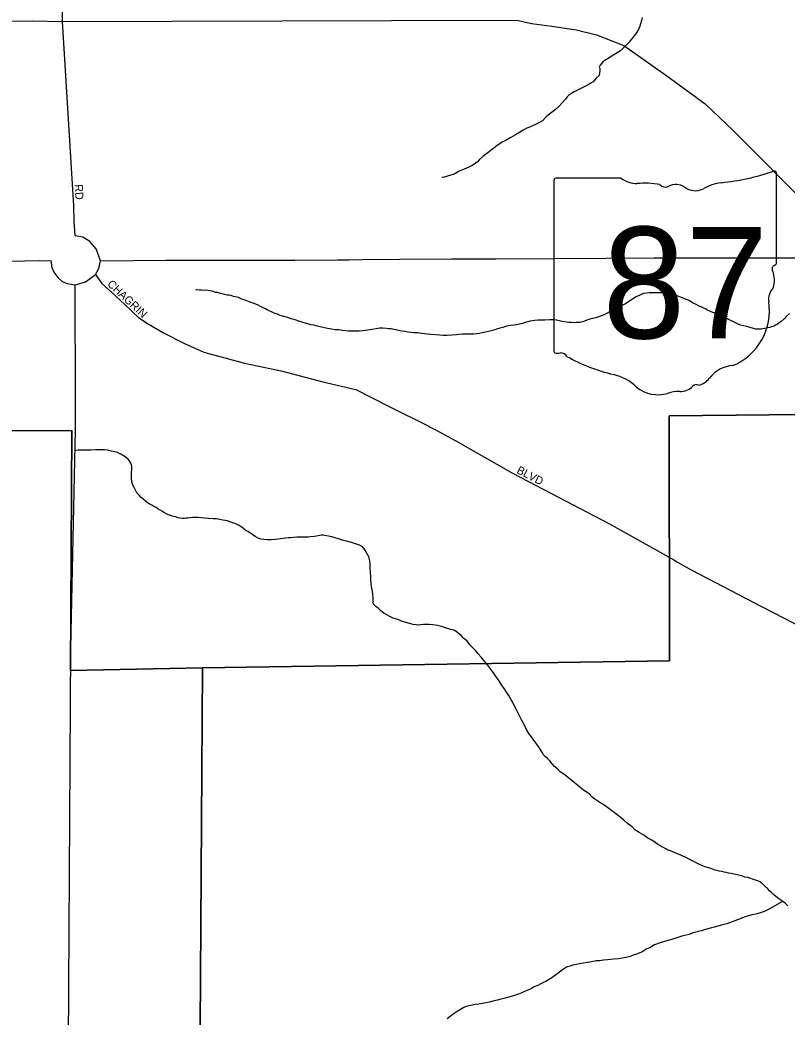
# Model space of a CAD drawing. Extents: x 2010165 to 2382125, y 1060529 to 1407316.
# Drawn here: x 2252478 to 2257274, y 1258270 to 1264498 of the extents above; entities that cross this region are included whole.
import ezdxf

# ---------------------------------------------------------------- set-up
doc = ezdxf.new("R2010")
doc.units = 0
for name, color, linetype in [('GM_X_City_Street', 7, 'Continuous'), ('GM_X_City_Street_Text', 7, 'Continuous'), ('GM_X_Corporation', 7, 'Continuous'), ('GM_X_Minor_River', 7, 'Continuous'), ('GM_X_State_Location', 7, 'Continuous'), ('GM_X_State_Route', 7, 'Continuous'), ('GM_X_State_Shield', 7, 'Continuous')]:
    doc.layers.add(name, color=color, linetype=linetype)

msp = doc.modelspace()

# ---------------------------------------------------------------- linework, layer by layer
at = {"layer": 'GM_X_City_Street'}
for points in [[(2252981.9, 1262993.5), (2252954.4, 1263068.8), (2252915.1, 1263113.3), (2252871.7, 1263140.8), (2252824, 1263149.3), (2252816.6, 1263241.5), (2252814.5, 1263336.9), (2252745.1, 1264488.8), (2252695.1, 1268900.8), (2252718.3, 1273615)], [(2251531.1, 1264483.5), (2252554.9, 1264493.2), (2252745.1, 1264488.8), (2255487.5, 1264497.5), (2255593.7, 1264494.4), (2255677.9, 1264475), (2255804.1, 1264460), (2255954.4, 1264437.1), (2256082.8, 1264406.1), (2256253.5, 1264339.3), (2256521.1, 1264148.9), (2256761.7, 1263975), (2256935.8, 1263806.7), (2257413.5, 1263329), (2257552.8, 1263195.5), (2257728.8, 1263011.8)], [(2252950.1, 1262907.7), (2252989.8, 1262852.3), (2253053.8, 1262796.2), (2253134.8, 1262720.5), (2253220.3, 1262638.7), (2253279.6, 1262600.4), (2253376.1, 1262543.2), (2253507.5, 1262477.5), (2253628.3, 1262422.4), (2253882.9, 1262353.5), (2254119.5, 1262304.6), (2254372.4, 1262237.8), (2254577.1, 1262190.4), (2254782.5, 1262084.9), (2255034.2, 1261959.9), (2255043.4, 1261955.1), (2255084.1, 1261933.4)], [(2252824.9, 1262105.5), (2252824, 1262843.1)], [(2252796.2, 1260578.1), (2252825.1, 1261939.2), (2252824.9, 1262105.5)], [(2255084.1, 1261933.4), (2255203.5, 1261870), (2255562.3, 1261664.2), (2256164.5, 1261351.4), (2256565.2, 1261125.2), (2256589, 1261111.7)], [(2256589, 1261111.7), (2256674.5, 1261063.5), (2257117.6, 1260832.8), (2257727.9, 1260518.1), (2258102.9, 1260296.5), (2258326, 1260173.6), (2259255.4, 1259676.3), (2261050.6, 1258703.7), (2263081.5, 1257610), (2264451.8, 1256854.3), (2265211.3, 1256451.4), (2265430.9, 1256332), (2265439.1, 1256325.2), (2265460.7, 1256307.4)], [(2252827.2, 1249183.9), (2252781.9, 1253975.2), (2252775.6, 1254644.8), (2252782.6, 1258102.1), (2252796.1, 1260572.6), (2252796.2, 1260578.1)]]:
    msp.add_lwpolyline(points, dxfattribs=at)
at = {"layer": 'GM_X_Corporation'}
for points in [[(2250040.6, 1277116.9), (2252658.8, 1277100.5), (2256362.7, 1277107.1), (2259430, 1277100.4), (2259426.2, 1276420), (2259450.2, 1275250.9), (2259475.6, 1273786.9), (2259487.5, 1273413.9), (2259526.2, 1271699.3), (2259568.4, 1268909.7), (2259590.5, 1267712.5), (2259648.8, 1263725.7), (2259680, 1262296.3), (2259677, 1262055.5), (2256537.2, 1262024.5), (2256539.2, 1260495.7), (2253619.5, 1260450.4), (2252795.3, 1260433.6), (2252803.5, 1261934.2), (2251887.7, 1261929.4)], [(2253581.4, 1254669.7), (2253619.5, 1260450.4), (2256539.2, 1260495.7), (2256537.2, 1262024.5), (2259677, 1262055.5), (2259680, 1262296.3), (2259801.8, 1262297.9), (2260318.8, 1262309.9), (2261218.3, 1262320.5), (2261887.9, 1262326.9), (2262567.1, 1262336.6), (2263130.2, 1262343), (2263272.2, 1262352.7), (2263448.1, 1262375.3), (2263561, 1262397.9), (2263693.3, 1262426.9), (2263869.2, 1262480.2), (2263995, 1262528.6)], [(2251887.7, 1261929.4), (2252803.5, 1261934.2), (2252795.3, 1260433.6), (2253619.5, 1260450.4), (2253581.4, 1254669.7), (2253395.5, 1254658.2), (2253392.6, 1254521.8), (2253580.2, 1254316.6), (2253581.3, 1254176.2), (2253933.7, 1253880), (2253948.5, 1253779.8), (2253580.5, 1253784.9), (2253556.7, 1251501.4), (2255819.2, 1251435.2), (2255824.5, 1249208.7), (2255582.3, 1249204.5), (2252796.4, 1249155.3), (2252116, 1249143.3)]]:
    msp.add_lwpolyline(points, dxfattribs=at)
at = {"layer": 'GM_X_Minor_River'}
for points in [[(2256368, 1264513.1), (2256364.1, 1264495), (2256352.4, 1264458.8), (2256344.5, 1264438.6), (2256330.7, 1264416.4), (2256320.8, 1264400.3), (2256308.8, 1264388.2), (2256298.9, 1264376.1), (2256287, 1264359.9), (2256263.1, 1264335.6), (2256233.3, 1264305.3), (2256191.3, 1264280.9), (2256161.4, 1264260.6), (2256135.4, 1264244.4), (2256121.5, 1264236.2), (2256113.5, 1264226.1), (2256105.6, 1264216), (2256099.7, 1264203.9), (2256103.8, 1264193.9), (2256103.9, 1264181.9), (2256098.1, 1264151.7), (2256080.2, 1264135.5), (2256062.3, 1264111.2), (2256046.3, 1264103.1), (2256030.4, 1264092.9), (2256010.4, 1264082.8), (2255984.4, 1264070.6), (2255960.4, 1264058.3), (2255942.4, 1264050.2), (2255922.5, 1264036), (2255908.5, 1264027.8), (2255898.5, 1264017.7), (2255886.6, 1264001.6), (2255866.7, 1263979.3), (2255846.9, 1263957.1), (2255827, 1263938.9), (2255781.1, 1263904.4), (2255765.1, 1263890.2), (2255745.3, 1263868), (2255717.3, 1263853.8), (2255701.3, 1263845.6), (2255687.3, 1263839.5), (2255669.3, 1263831.3), (2255647.3, 1263821.2), (2255623.3, 1263808.9), (2255601.4, 1263794.7), (2255575.4, 1263780.5), (2255547.4, 1263764.2), (2255521.4, 1263750), (2255497.5, 1263737.8), (2255461.5, 1263713.4), (2255429.6, 1263689.1), (2255397.7, 1263664.8), (2255371.8, 1263644.5), (2255351.9, 1263626.3), (2255335.9, 1263610.1), (2255320, 1263600), (2255306, 1263589.8), (2255284, 1263577.6), (2255256, 1263565.4), (2255224, 1263553.1), (2255192.1, 1263534.8), (2255152, 1263522.5), (2255132, 1263516.3), (2255122, 1263514.2), (2255120, 1263514.2), (2255119.9, 1263518.3)], [(2253614.3, 1262811), (2253600.3, 1262810.9), (2253584.2, 1262812.8), (2253578.2, 1262812.8)], [(2255545.9, 1262588.7), (2255521.8, 1262584.5), (2255497.8, 1262576.3), (2255463.7, 1262568.1), (2255439.7, 1262559.9), (2255415.7, 1262553.7), (2255389.6, 1262547.5), (2255367.6, 1262543.3), (2255349.5, 1262539.2), (2255331.5, 1262537.1), (2255313.4, 1262534.9), (2255293.3, 1262534.8), (2255269.3, 1262534.6), (2255243.2, 1262534.5), (2255207, 1262532.2), (2255178.9, 1262530), (2255148.8, 1262527.8), (2255124.8, 1262527.6), (2255102.7, 1262529.5), (2255046.4, 1262533.1), (2255026.3, 1262535), (2255008.2, 1262536.9), (2254988.1, 1262538.8), (2254968, 1262542.7), (2254941.9, 1262544.5), (2254921.8, 1262546.4), (2254903.7, 1262548.3), (2254883.6, 1262552.2), (2254863.5, 1262554), (2254845.4, 1262557.9), (2254829.3, 1262561.9), (2254815.2, 1262563.8), (2254799.1, 1262567.7), (2254783, 1262569.6), (2254769, 1262571.5), (2254746.9, 1262573.4), (2254726.8, 1262573.2), (2254704.7, 1262569.1), (2254678.7, 1262564.9), (2254652.6, 1262560.7), (2254624.5, 1262556.5), (2254598.5, 1262554.3), (2254576.4, 1262554.2), (2254558.3, 1262554), (2254544.2, 1262553.9), (2254532.2, 1262553.9), (2254516.1, 1262555.8), (2254492, 1262557.6), (2254471.9, 1262561.5), (2254449.8, 1262563.4), (2254425.7, 1262567.2), (2254401.5, 1262571.1), (2254381.4, 1262575), (2254363.3, 1262578.9), (2254347.2, 1262582.8), (2254331.1, 1262586.7), (2254315, 1262590.6), (2254296.9, 1262594.5), (2254270.7, 1262602.4), (2254248.6, 1262608.2), (2254222.4, 1262616.1), (2254198.3, 1262624), (2254174.1, 1262631.9), (2254149.9, 1262639.7), (2254127.8, 1262645.6), (2254105.7, 1262651.5), (2254087.5, 1262659.4), (2254071.4, 1262665.3), (2254059.3, 1262671.3), (2254023, 1262687.1), (2254012.9, 1262693.1), (2253994.8, 1262703), (2253982.7, 1262709), (2253968.5, 1262716.9), (2253952.4, 1262722.8), (2253936.3, 1262728.8), (2253924.2, 1262732.7), (2253912.1, 1262736.6), (2253900.1, 1262740.6), (2253879.9, 1262750.5), (2253865.8, 1262754.4), (2253853.7, 1262760.3), (2253843.6, 1262764.3), (2253833.6, 1262766.2), (2253823.5, 1262768.2), (2253813.5, 1262770.1), (2253799.3, 1262776.1), (2253785.3, 1262780), (2253773.2, 1262779.9), (2253757.1, 1262783.8), (2253743, 1262787.8), (2253724.9, 1262791.6), (2253712.8, 1262795.6), (2253702.8, 1262795.5), (2253686.7, 1262801.4), (2253676.6, 1262803.4), (2253664.6, 1262805.3), (2253652.5, 1262807.2), (2253638.4, 1262809.2), (2253626.4, 1262809.1), (2253614.3, 1262811)], [(2257288, 1262664.5), (2257270.1, 1262648.3), (2257256.1, 1262632.2), (2257236.2, 1262614), (2257214.3, 1262597.7), (2257200.3, 1262591.6), (2257190.3, 1262585.5), (2257176.3, 1262581.4), (2257164.3, 1262577.3), (2257152.3, 1262575.2), (2257134.2, 1262571.1), (2257110.2, 1262566.9), (2257088.1, 1262566.8), (2257078, 1262566.7), (2257063.9, 1262570.6), (2257021.7, 1262582.4), (2257003.6, 1262588.3), (2256985.4, 1262592.2), (2256967.3, 1262598.1), (2256951.2, 1262606.1), (2256927, 1262617.9), (2256906.8, 1262627.9), (2256886.6, 1262639.8), (2256866.5, 1262649.7), (2256846.3, 1262657.6), (2256826.2, 1262665.5), (2256810.1, 1262671.4), (2256796, 1262677.4), (2256785.9, 1262681.3), (2256775.8, 1262685.3), (2256765.7, 1262691.2), (2256753.6, 1262697.2), (2256737.5, 1262705.1), (2256723.4, 1262711), (2256705.2, 1262721), (2256687.1, 1262728.9), (2256668.9, 1262740.8), (2256650.7, 1262750.7), (2256632.6, 1262756.6), (2256618.5, 1262762.6), (2256608.4, 1262766.5), (2256596.3, 1262770.5), (2256586.3, 1262774.4), (2256570.2, 1262778.3), (2256556.1, 1262782.3), (2256544, 1262786.2), (2256529.9, 1262788.1), (2256519.9, 1262792.1), (2256507.8, 1262792), (2256493.7, 1262793.9), (2256471.7, 1262793.8), (2256451.6, 1262793.6), (2256431.5, 1262793.5), (2256411.4, 1262793.4), (2256395.4, 1262791.2), (2256373.3, 1262789.1), (2256353.3, 1262778.9), (2256331.3, 1262768.7), (2256307.4, 1262754.5), (2256285.4, 1262740.3), (2256263.5, 1262724.1), (2256239.5, 1262711.8), (2256221.5, 1262703.7), (2256207.5, 1262697.6), (2256193.5, 1262691.4), (2256145.5, 1262665), (2256129.5, 1262656.9), (2256113.5, 1262650.7), (2256095.5, 1262644.6), (2256077.5, 1262638.4), (2256057.5, 1262632.3), (2256041.4, 1262628.1), (2256027.4, 1262624.1), (2256011.4, 1262617.9), (2255995.4, 1262611.8), (2255977.4, 1262607.6), (2255955.3, 1262607.5), (2255939.2, 1262605.4), (2255923.2, 1262607.3), (2255909.1, 1262609.2), (2255895, 1262611.1), (2255883, 1262613), (2255866.9, 1262614.9), (2255850.8, 1262618.8), (2255832.7, 1262622.8), (2255812.6, 1262624.6), (2255790.5, 1262624.5), (2255760.4, 1262622.3), (2255740.3, 1262622.1), (2255716.2, 1262622), (2255694.2, 1262619.8), (2255668.1, 1262615.6), (2255644.1, 1262609.4), (2255620, 1262601.3), (2255592, 1262595), (2255567.9, 1262590.9), (2255545.9, 1262588.7)], [(2253985.6, 1261254.2), (2253973.5, 1261258.1), (2253963.5, 1261264.1), (2253949.3, 1261272), (2253935.2, 1261282), (2253919, 1261291.9), (2253902.9, 1261301.8), (2253892.8, 1261307.8), (2253876.6, 1261321.8), (2253860.4, 1261331.7), (2253848.3, 1261339.7), (2253828.2, 1261349.6), (2253802, 1261359.4), (2253775.8, 1261369.3), (2253747.6, 1261373.1), (2253727.5, 1261377), (2253707.4, 1261380.9), (2253685.3, 1261382.8), (2253657.2, 1261384.6), (2253633.1, 1261386.5), (2253611, 1261388.3), (2253592.9, 1261390.2), (2253574.8, 1261390.1), (2253556.7, 1261390), (2253540.7, 1261387.8), (2253528.7, 1261385.8), (2253516.6, 1261385.7), (2253506.6, 1261383.6), (2253492.5, 1261383.5), (2253468.4, 1261387.4), (2253450.3, 1261393.3), (2253430.2, 1261399.2), (2253414, 1261405.1), (2253395.9, 1261411), (2253381.8, 1261419), (2253369.7, 1261426.9), (2253355.5, 1261436.9), (2253341.4, 1261444.8), (2253329.3, 1261452.8), (2253315.2, 1261458.7), (2253303.1, 1261466.7), (2253286.9, 1261474.6), (2253274.8, 1261482.6), (2253236.4, 1261514.4), (2253224.2, 1261530.4), (2253210, 1261544.4), (2253199.8, 1261560.4), (2253191.6, 1261578.4), (2253183.5, 1261592.4), (2253179.3, 1261606.5), (2253175.1, 1261630.6), (2253174.9, 1261652.7), (2253176.8, 1261670.8), (2253178.6, 1261690.9), (2253178.4, 1261707), (2253176.3, 1261719), (2253172.2, 1261729), (2253166.1, 1261739), (2253155.9, 1261755), (2253135.7, 1261769), (2253109.5, 1261784.9), (2253083.2, 1261798.8), (2253049.1, 1261804.6), (2253024.9, 1261810.4), (2253006.8, 1261812.3), (2252982.7, 1261812.2), (2252952.6, 1261812), (2252922.5, 1261809.8), (2252902.4, 1261811.6), (2252886.4, 1261811.5), (2252870.3, 1261811.4), (2252856.2, 1261811.3), (2252842.2, 1261811.2), (2252828.2, 1261809.1), (2252822.1, 1261809.1)], [(2255644.7, 1260065.5), (2255630.4, 1260097.6), (2255614.1, 1260125.6), (2255599.7, 1260155.7), (2255587.5, 1260179.7), (2255575.2, 1260201.7), (2255565, 1260219.7), (2255556.8, 1260237.8), (2255546.6, 1260255.8), (2255534.4, 1260277.8), (2255520.1, 1260299.8), (2255505.9, 1260321.8), (2255489.6, 1260345.8), (2255469.3, 1260375.8), (2255455, 1260395.8), (2255438.7, 1260419.8), (2255420.4, 1260445.8), (2255400.2, 1260469.8), (2255379.9, 1260493.8), (2255361.6, 1260517.8), (2255343.3, 1260537.8), (2255325.1, 1260559.7), (2255306.8, 1260577.7), (2255290.6, 1260595.7), (2255274.3, 1260617.7), (2255252.1, 1260635.6), (2255235.9, 1260653.6), (2255217.7, 1260667.5), (2255205.5, 1260677.5), (2255195.5, 1260683.5), (2255183.4, 1260687.4), (2255169.3, 1260691.3), (2255112.9, 1260709.1), (2255088.7, 1260714.9), (2255058.6, 1260720.7), (2255036.5, 1260722.6), (2255016.4, 1260722.5), (2255000.3, 1260722.4), (2254982.3, 1260720.2), (2254968.3, 1260718.1), (2254954.2, 1260720.1), (2254936.1, 1260721.9), (2254914, 1260727.8), (2254889.8, 1260733.7), (2254863.6, 1260741.6), (2254841.4, 1260753.5), (2254811.3, 1260761.3), (2254791.1, 1260771.2), (2254770.9, 1260783.1), (2254752.7, 1260793.1), (2254734.5, 1260807), (2254718.3, 1260823), (2254702.2, 1260834.9), (2254688, 1260848.9), (2254685.9, 1260860.9), (2254685.7, 1260885.1), (2254683.4, 1260909.1), (2254681.2, 1260931.2), (2254677, 1260955.3), (2254674.8, 1260979.4), (2254672.6, 1261001.5), (2254672.4, 1261023.6), (2254670.1, 1261049.7), (2254667.9, 1261073.8), (2254667.7, 1261099.9), (2254665.5, 1261120), (2254659.3, 1261144.1), (2254649, 1261164.1), (2254636.8, 1261186.1), (2254620.5, 1261206.1), (2254600.4, 1261218.1), (2254576.2, 1261225.9), (2254552, 1261233.8), (2254527.9, 1261239.7), (2254501.7, 1261247.5), (2254475.5, 1261255.4), (2254449.4, 1261263.3), (2254427.2, 1261269.1), (2254407.1, 1261273), (2254395, 1261275), (2254372.9, 1261280.8), (2254362.9, 1261280.8), (2254342.8, 1261276.6), (2254318.8, 1261272.4), (2254294.7, 1261270.3), (2254280.7, 1261268.2), (2254264.6, 1261268.1), (2254250.5, 1261268), (2254238.5, 1261267.9), (2254224.4, 1261267.8), (2254208.4, 1261267.7), (2254188.3, 1261265.6), (2254170.3, 1261263.4), (2254154.2, 1261263.3), (2254138.2, 1261261.2), (2254092, 1261254.9), (2254076, 1261252.8), (2254047.9, 1261250.6), (2254025.8, 1261250.4), (2254003.7, 1261252.3), (2253985.6, 1261254.2)], [(2257278.9, 1258965.2), (2257260.7, 1258981.1), (2257240.5, 1258995), (2257222.3, 1259009), (2257204.1, 1259022.9), (2257187.9, 1259034.9), (2257175.8, 1259046.9), (2257163.6, 1259058.8), (2257153.5, 1259070.8), (2257139.3, 1259082.8), (2257129.2, 1259092.8), (2257113, 1259108.7), (2257102.9, 1259114.7), (2257090.8, 1259120.6), (2257076.7, 1259124.6), (2257028.4, 1259140.3), (2257010.3, 1259144.2), (2256990.1, 1259152.1), (2256962, 1259158), (2256941.8, 1259161.8), (2256923.7, 1259165.8), (2256907.7, 1259167.6), (2256893.6, 1259171.6), (2256879.5, 1259175.5), (2256865.4, 1259179.4), (2256849.3, 1259181.3), (2256837.2, 1259185.3), (2256825.2, 1259187.2), (2256813.1, 1259191.1), (2256790.9, 1259199), (2256768.8, 1259206.9), (2256744.6, 1259214.8), (2256718.4, 1259226.7), (2256686.1, 1259242.6), (2256649.8, 1259262.4), (2256609.5, 1259280.2), (2256573.2, 1259296.1), (2256545, 1259307.9), (2256524.9, 1259313.8), (2256514.8, 1259319.8), (2256500.6, 1259327.7), (2256490.5, 1259333.7), (2256478.4, 1259341.6), (2256464.3, 1259349.6), (2256448.1, 1259359.5), (2256427.9, 1259373.5), (2256403.7, 1259387.4), (2256377.5, 1259405.3), (2256349.2, 1259423.2), (2256323, 1259439.1), (2256304.7, 1259457), (2256276.4, 1259478.9), (2256254.2, 1259498.9), (2256229.9, 1259518.8), (2256201.6, 1259540.8), (2256177.3, 1259558.7), (2256151, 1259578.6), (2256128.8, 1259594.5), (2256108.6, 1259606.4), (2256090.4, 1259618.4), (2256072.3, 1259630.3), (2256056.1, 1259642.3), (2256035.8, 1259664.2), (2256001.5, 1259686.1), (2255906.4, 1259763.8), (2255878.1, 1259785.8), (2255855.9, 1259801.7), (2255837.7, 1259819.6), (2255819.4, 1259835.6), (2255805.3, 1259851.6), (2255791, 1259869.6), (2255776.8, 1259885.6), (2255760.7, 1259897.5), (2255748.5, 1259909.5), (2255744.4, 1259919.5), (2255736.3, 1259933.5), (2255724, 1259953.5), (2255707.8, 1259975.5), (2255691.5, 1259999.5), (2255675.2, 1260019.5), (2255659, 1260041.5), (2255644.7, 1260065.5)], [(2257245.3, 1258991.8), (2257168.6, 1258948.3), (2257140.6, 1258934.1), (2257106.6, 1258919.8), (2257078.6, 1258911.6), (2257054.5, 1258907.4), (2257032.5, 1258901.2), (2257004.5, 1258893), (2256980.5, 1258882.8), (2256896.4, 1258852.1), (2256862.4, 1258843.8), (2256840.3, 1258837.7), (2256820.3, 1258831.5), (2256800.3, 1258827.4), (2256778.2, 1258821.2), (2256758.2, 1258815), (2256736.2, 1258808.8), (2256712.1, 1258802.7), (2256686.1, 1258796.5), (2256662.1, 1258786.3), (2256642.1, 1258780.1), (2256616, 1258773.9), (2256598, 1258767.7), (2256578, 1258761.6), (2256558, 1258755.4), (2256535.9, 1258749.2), (2256515.9, 1258743.1), (2256493.9, 1258736.9), (2256473.9, 1258730.8), (2256457.9, 1258724.6), (2256445.8, 1258720.5), (2256433.9, 1258714.4), (2256419.9, 1258704.3), (2256397.9, 1258696.1), (2256383.9, 1258688), (2256367.9, 1258677.8), (2256349.9, 1258669.6), (2256331.9, 1258661.5), (2256311.9, 1258655.3), (2256291.9, 1258647.2), (2256267.9, 1258641), (2256243.8, 1258636.8), (2256219.7, 1258632.6), (2256189.7, 1258630.4), (2256151.5, 1258626.1), (2256125.5, 1258623.9), (2256101.4, 1258621.8), (2256081.3, 1258621.6), (2256061.3, 1258617.5), (2256041.2, 1258613.3), (2256023.2, 1258611.2), (2256001.1, 1258607.1), (2255979.1, 1258602.9), (2255955, 1258598.7), (2255935, 1258594.6), (2255915, 1258588.4), (2255895, 1258580.2), (2255877, 1258568.1), (2255859, 1258555.9), (2255803.2, 1258515.3), (2255783.2, 1258503.1), (2255765.2, 1258491), (2255747.2, 1258482.8), (2255731.3, 1258474.7), (2255715.3, 1258466.5), (2255693.3, 1258458.3), (2255675.3, 1258448.2), (2255653.3, 1258438), (2255633.3, 1258429.8), (2255615.3, 1258421.6), (2255595.3, 1258413.5), (2255575.3, 1258405.3), (2255549.2, 1258397.1), (2255525.2, 1258390.9), (2255503.2, 1258384.7), (2255485.1, 1258380.6), (2255463.1, 1258374.4), (2255435, 1258368.2), (2255413, 1258362), (2255391, 1258357.9), (2255368.9, 1258353.7), (2255346.9, 1258349.5), (2255324.8, 1258347.4), (2255304.8, 1258343.2), (2255284.7, 1258339.1), (2255268.7, 1258335), (2255252.7, 1258328.8), (2255232.7, 1258316.6), (2255204.8, 1258300.4), (2255186.8, 1258288.2), (2255166.8, 1258274), (2255148.9, 1258257.8)]]:
    msp.add_lwpolyline(points, dxfattribs=at)
at = {"layer": 'GM_X_State_Route'}
for points in [[(2251963.5, 1262980.5), (2252599.4, 1262994.6), (2252673.5, 1262993.5), (2252675.6, 1262958.6), (2252690.5, 1262923.6), (2252715.9, 1262889.7), (2252742.4, 1262865.3), (2252774.2, 1262852.6), (2252824, 1262843.1), (2252853.7, 1262852.6), (2252888.6, 1262863.2), (2252911.4, 1262878.1), (2252950.1, 1262907.7), (2252972.4, 1262944.8), (2252981.9, 1262993.5)], [(2252981.9, 1262993.5), (2253391.3, 1262997.1), (2253823.3, 1262998), (2254197.3, 1262998.5), (2254465.3, 1263000.3), (2254535.4, 1263000.7), (2254616.9, 1263001.3)], [(2254616.9, 1263001.3), (2254853.3, 1263002.9), (2255175.3, 1263005), (2255453.3, 1263006.9), (2255821.3, 1263007.3), (2256143.3, 1263009.5), (2256443.3, 1263011.5), (2257235.6, 1263011.8), (2257728.8, 1263011.8)]]:
    msp.add_lwpolyline(points, dxfattribs=at)
at = {"layer": 'GM_X_State_Shield'}
for p, q in [((2256236.5, 1263509.7), (2255828.8, 1263509.7)), ((2257207.3, 1262983.2), (2257207.3, 1263535.9)), ((2255815.1, 1263491.5), (2255815.1, 1262434.9)), ((2257207.1, 1262983.3), (2257207.3, 1262983.2))]:
    msp.add_line(p, q, dxfattribs=at)
for centre, radius, start, end in [((2255831, 1263493.8), 16.1, 98.1301, 188.1301), ((2256333.6, 1263632.4), 156.4, 231.61951, 271.11188), ((2256711.3, 1264950.3), 1476.4, 275.84447, 288.90645), ((2257191.8, 1263538.2), 15.5, 351.86209, 97.738), ((2256385.5, 1262916.5), 561.6, 80.48669, 94.98827), ((2256513, 1263499.3), 45.1, 219.79206, 297.10237), ((2256579.2, 1263377.1), 93.8, 54.46668, 119.14113), ((2256700.3, 1263544.6), 112.9, 233.85621, 294.82819), ((2256899.7, 1263187), 297, 97.34618, 120.76885), ((2257203.7, 1262942.6), 24, 107.94398, 210.33697), ((2257190.7, 1262981), 16.6, 289.60381, 7.73413), ((2257051.1, 1262872.7), 144, 340.03296, 23.64957), ((2257262.8, 1262751.8), 104.8, 136.8065, 186.92959), ((2256794, 1262681.5), 369.3, 292.30889, 8.98584), ((2255831.2, 1262432.6), 16.3, 171.95839, 258.30661), ((2255833.7, 1262540.7), 124.2, 267.33899, 280.60386), ((2255859.1, 1262373.9), 44.8, 29.74838, 93.27175), ((2256424.3, 1263323.3), 1066.1, 240.41292, 257.1985), ((2256949.8, 1262138.2), 202.2, 94.40312, 142.57675), ((2256106.5, 1261960.2), 333.6, 47.18416, 75.83597), ((2256693.5, 1262332.5), 119.3, 282.87319, 323.27711), ((2256467.3, 1262368.7), 211.7, 230.70037, 286.29184), ((2256605, 1262289.6), 112.8, 268.77702, 315.54927), ((2256707.1, 1262187.2), 31.8, 65.75173, 132.64842), ((2256589.6, 1262003.4), 173.9, 85.69512, 111.20995)]:
    msp.add_arc(centre, radius, start, end, dxfattribs=at)

# ---------------------------------------------------------------- texts
at = {"layer": 'GM_X_City_Street_Text'}
for s, rotation, p in [('RD', 273.01099, (2252820.9, 1263470.4)), ('CHAGRIN', 316.9296, (2253020.5, 1262843.2)), ('BLVD', 332.73976, (2255579.2, 1261669.9))]:
    msp.add_text(s, height=50, rotation=rotation, dxfattribs=at).set_placement(p)
at = {"layer": 'GM_X_State_Location'}
for s in ['s', 'r']:
    msp.add_text(s, height=1, dxfattribs=at).set_placement((2256495.5, 1262893))
msp.add_text('87', height=1, rotation=0.00001, dxfattribs=at).set_placement((2256243.7, 1262820.2))
at = {"layer": 'GM_X_State_Shield'}
msp.add_text('87', height=696.1, dxfattribs=at).set_placement((2256119.9, 1262509.4))

doc.saveas('drawing.dxf')
